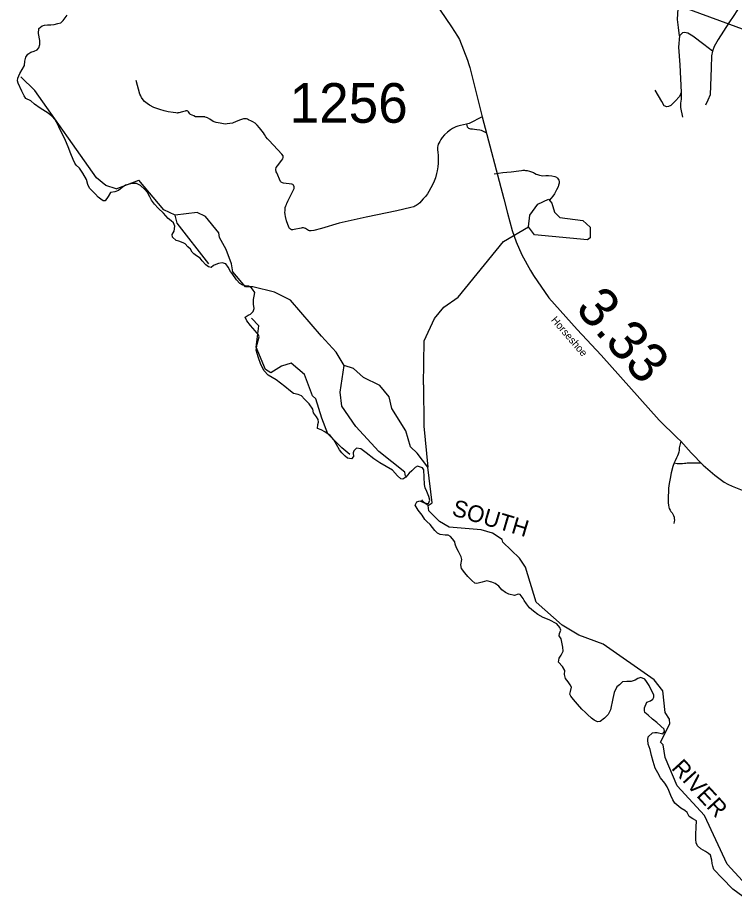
# Model space of a CAD drawing. Extents: x 2093524 to 2270757, y 289120 to 570408.
# Drawn here: x 2108580 to 2117615, y 438190 to 449270 of the extents above; entities that cross this region are included whole.
import ezdxf

# ---------------------------------------------------------------- set-up
doc = ezdxf.new("R2010")
doc.units = 0
for name, color, linetype in [('Exist Boundary Political CountyLine', 7, 'Continuous'), ('Exist Hydrographic Misc Water Feature', 7, 'Continuous'), ('Exist Hydrographic Pond Under 1500 Sq Ft', 7, 'Continuous'), ('Exist Hydrographic River Shore Label', 7, 'Continuous'), ('Exist Road Non-System Type 51', 7, 'Continuous'), ('Exist Road Secondary Mileage Hundredths English Label', 7, 'Continuous'), ('Exist Road Secondary Type 51 Attributed', 7, 'Continuous'), ('Exist Road Secondary Type 51 Label', 7, 'Continuous'), ('Exist Road Secondary Type 51 Number Label', 7, 'Continuous'), ('Exist Utilities Telephone Line', 7, 'Continuous')]:
    doc.layers.add(name, color=color, linetype=linetype)

msp = doc.modelspace()

# ---------------------------------------------------------------- linework, layer by layer
at = {"layer": 'Exist Boundary Political CountyLine'}
for points in [[(2110306, 446916), (2110269, 446967), (2110248, 447010), (2110216, 447065), (2110182, 447108), (2110129, 447153), (2110081, 447180), (2110026, 447180), (2109992, 447170), (2109942, 447157), (2109899, 447129), (2109854, 447091), (2109808, 447073), (2109752, 447063), (2109724, 447013), (2109684, 446962), (2109658, 446962), (2109630, 446982), (2109598, 447007), (2109562, 447046), (2109514, 447094), (2109488, 447119), (2109466, 447164), (2109450, 447227), (2109405, 447309), (2109360, 447372), (2109318, 447408), (2109301, 447433), (2109281, 447481), (2109253, 447554), (2109217, 447641), (2109184, 447719), (2109099, 447894), (2109071, 447952), (2109055, 447983), (2109014, 448028), (2108964, 448064), (2108865, 448129), (2108794, 448178), (2108746, 448220), (2108683, 448250), (2108662, 448283), (2108634, 448344), (2108587, 448445), (2108580, 448473), (2108584, 448507), (2108610, 448564), (2108637, 448615), (2108668, 448666), (2108672, 448719), (2108684, 448772), (2108710, 448810), (2108746, 448835), (2108790, 448849), (2108827, 448864), (2108848, 448887), (2108860, 448932), (2108863, 448983), (2108845, 449071), (2108850, 449132), (2108890, 449168), (2108921, 449173), (2108956, 449177), (2109000, 449178), (2109043, 449183), (2109086, 449195), (2109124, 449206), (2109154, 449234), (2109207, 449302)], [(2110516, 446707), (2110477, 446739), (2110420, 446803), (2110352, 446868), (2110306, 446916)], [(2113700, 443569), (2113684, 443592), (2113623, 443613), (2113591, 443598), (2113551, 443558), (2113516, 443528), (2113475, 443476), (2113438, 443452), (2113411, 443455), (2113370, 443492), (2113304, 443563), (2113228, 443609), (2113145, 443658), (2113071, 443709), (2112975, 443781), (2112906, 443834), (2112853, 443840), (2112818, 443808), (2112811, 443783), (2112816, 443736), (2112789, 443706), (2112739, 443717), (2112710, 443739), (2112668, 443781), (2112640, 443821), (2112601, 443889), (2112566, 443948), (2112519, 444001), (2112453, 444047), (2112407, 444073), (2112362, 444089), (2112364, 444139), (2112373, 444168), (2112370, 444205), (2112346, 444237), (2112310, 444287), (2112301, 444332), (2112254, 444401), (2112197, 444460), (2112161, 444503), (2112115, 444520), (2112058, 444533), (2112019, 444562), (2111950, 444619), (2111840, 444705), (2111738, 444761), (2111688, 444817), (2111646, 444896), (2111616, 444982), (2111589, 445078), (2111602, 445154), (2111627, 445245), (2111618, 445270), (2111573, 445319), (2111518, 445390), (2111470, 445447), (2111447, 445495), (2111487, 445519), (2111516, 445531), (2111551, 445564), (2111561, 445602), (2111553, 445658), (2111553, 445714), (2111563, 445756), (2111570, 445804), (2111542, 445848), (2111522, 445870), (2111495, 445883), (2111467, 445886), (2111418, 445898), (2111380, 445919), (2111340, 445966), (2111287, 446043), (2111265, 446071), (2111235, 446125), (2111205, 446166), (2111157, 446177), (2111111, 446170), (2111080, 446159), (2111049, 446143), (2111022, 446119), (2110988, 446128), (2110952, 446152), (2110908, 446205), (2110880, 446236), (2110834, 446267), (2110803, 446290), (2110779, 446314), (2110761, 446349), (2110728, 446380), (2110694, 446418), (2110669, 446430), (2110611, 446450), (2110580, 446461), (2110534, 446500), (2110527, 446536), (2110554, 446579), (2110562, 446640), (2110544, 446681), (2110516, 446707)], [(2116435, 440949), (2116400, 440938), (2116363, 440918), (2116312, 440899), (2116260, 440899), (2116204, 440896), (2116169, 440857), (2116134, 440833), (2116098, 440763), (2116081, 440684), (2116055, 440541), (2116023, 440482), (2115980, 440437), (2115925, 440397), (2115888, 440390), (2115848, 440414), (2115816, 440437), (2115765, 440482), (2115738, 440511), (2115691, 440552), (2115638, 440615), (2115588, 440673), (2115554, 440713), (2115543, 440740), (2115548, 440774), (2115564, 440828), (2115545, 440859), (2115518, 440897), (2115487, 440939), (2115473, 440987), (2115476, 441039), (2115450, 441088), (2115400, 441143), (2115405, 441194), (2115433, 441231), (2115455, 441281), (2115454, 441334), (2115442, 441396), (2115430, 441438), (2115405, 441477), (2115412, 441504), (2115426, 441547), (2115415, 441579), (2115376, 441626), (2115280, 441679), (2115205, 441706), (2115138, 441746), (2115081, 441785), (2115032, 441828), (2114993, 441881), (2114967, 441923), (2114953, 441948), (2114916, 441998), (2114889, 442001), (2114842, 441985), (2114772, 442000), (2114730, 442022), (2114685, 442056), (2114646, 442101), (2114598, 442135), (2114557, 442154), (2114494, 442170), (2114435, 442152), (2114367, 442135), (2114342, 442141), (2114306, 442172), (2114257, 442224), (2114216, 442269), (2114176, 442326), (2114168, 442372), (2114180, 442438), (2114170, 442472), (2114136, 442541), (2114111, 442587), (2114094, 442630), (2114090, 442661), (2114064, 442700), (2114035, 442730), (2114006, 442744), (2113968, 442746), (2113908, 442752), (2113873, 442772), (2113840, 442804), (2113780, 442879), (2113740, 442919), (2113713, 442943), (2113678, 442996), (2113631, 443061), (2113592, 443123), (2113613, 443163), (2113650, 443179), (2113705, 443152), (2113761, 443146), (2113775, 443186), (2113764, 443234), (2113737, 443296), (2113718, 443340), (2113708, 443385), (2113706, 443478), (2113700, 443569)], [(2117722, 438190), (2117595, 438280), (2117462, 438420), (2117358, 438529), (2117344, 438572), (2117337, 438607), (2117332, 438649), (2117316, 438709), (2117287, 438733), (2117249, 438757), (2117194, 438789), (2117151, 438829), (2117135, 438867), (2117128, 438906), (2117130, 438969), (2117135, 439062), (2117138, 439142), (2117093, 439169), (2117046, 439196), (2117018, 439248), (2116989, 439273), (2116938, 439304), (2116865, 439365), (2116840, 439408), (2116814, 439461), (2116788, 439527), (2116766, 439572), (2116737, 439617), (2116684, 439687), (2116649, 439747), (2116618, 439806), (2116592, 439890), (2116572, 439967), (2116552, 440044), (2116527, 440110), (2116524, 440164), (2116530, 440204), (2116583, 440251), (2116612, 440259), (2116642, 440257), (2116714, 440241), (2116735, 440268), (2116730, 440300), (2116687, 440337), (2116638, 440382), (2116584, 440424), (2116527, 440477), (2116487, 440509), (2116480, 440535), (2116482, 440568), (2116512, 440639), (2116557, 440657), (2116588, 440679), (2116600, 440703), (2116599, 440732), (2116575, 440780), (2116541, 440849), (2116508, 440902), (2116487, 440931), (2116435, 440949)]]:
    msp.add_lwpolyline(points, dxfattribs=at)
at = {"layer": 'Exist Hydrographic Misc Water Feature'}
msp.add_line((2109824, 447111), (2110107, 447220), dxfattribs=at)
for points in [[(2109824, 447111), (2109691, 447153), (2109574, 447250), (2108796, 448349), (2108621, 448523)], [(2110567, 446781), (2110425, 446846), (2110107, 447220)], [(2111453, 445874), (2111294, 446065), (2111277, 446167), (2111210, 446348), (2111126, 446498), (2111117, 446557), (2110950, 446764), (2110842, 446815), (2110567, 446781)], [(2110990, 446166), (2110592, 446679), (2110567, 446781)], [(2113698, 444642), (2113704, 445193), (2113836, 445476), (2113952, 445618), (2114134, 445745), (2114706, 446446), (2115022, 446633)], [(2112412, 445252), (2112020, 445709), (2111819, 445808), (2111544, 445876), (2111453, 445874)], [(2112416, 444218), (2112340, 444462), (2112298, 444503), (2112197, 444770), (2112030, 444912), (2111905, 444875), (2111773, 444792), (2111706, 444833), (2111588, 445117), (2111621, 445382), (2111528, 445481)], [(2112697, 444882), (2112596, 445054), (2112412, 445252)], [(2113469, 443490), (2113461, 443541), (2113135, 443800), (2112842, 444115), (2112666, 444371), (2112648, 444548), (2112697, 444882)], [(2113753, 443601), (2113618, 443778), (2113534, 443858), (2113476, 444059), (2113299, 444342), (2113265, 444490), (2113148, 444633), (2112940, 444733), (2112814, 444847), (2112697, 444882)], [(2113698, 444642), (2113699, 444121), (2113753, 443601)], [(2112770, 443762), (2112668, 443846), (2112492, 444023), (2112416, 444218)], [(2113754, 443119), (2113804, 443154), (2113753, 443601)], [(2113754, 443119), (2113696, 443159), (2113676, 443192)], [(2117716, 438388), (2117524, 438595), (2117238, 439211), (2116895, 439585), (2116743, 439943), (2116717, 440100), (2116684, 440134), (2116800, 440368), (2116799, 440424), (2116741, 440507), (2116713, 440783), (2116606, 440923), (2115962, 441372), (2115653, 441486), (2115444, 441609), (2115118, 441901), (2114982, 442340), (2114907, 442456), (2114698, 442657), (2114689, 442690), (2114565, 442771), (2114422, 442813), (2114022, 442844), (2113898, 442919), (2113763, 443053), (2113754, 443119)]]:
    msp.add_lwpolyline(points, dxfattribs=at)
at = {"layer": 'Exist Hydrographic Pond Under 1500 Sq Ft'}
msp.add_lwpolyline([(2115022, 446633), (2115038, 446780), (2115137, 446916), (2115271, 446982), (2115313, 446932), (2115346, 446817), (2115413, 446750), (2115705, 446711), (2115798, 446627), (2115798, 446493), (2115765, 446467), (2115097, 446533), (2115022, 446633)], dxfattribs=at)
at = {"layer": 'Exist Road Non-System Type 51'}
for points in [[(2116922, 449040), (2116909, 449147), (2116896, 449247), (2116913, 449527), (2116935, 449959), (2116949, 450289), (2116966, 450389)], [(2118009, 450000), (2117954, 449857), (2117864, 449708), (2117761, 449537), (2117610, 449298), (2117545, 449203), (2117410, 448992), (2117362, 448904), (2117339, 448847)], [(2117339, 448847), (2117230, 448930), (2117091, 449038), (2117027, 449073), (2116987, 449083), (2116962, 449078), (2116922, 449040)], [(2116922, 449040), (2116909, 448899), (2116927, 448673), (2116946, 448326)], [(2117339, 448847), (2117327, 448789), (2117323, 448636), (2117310, 448296), (2117281, 448229), (2117253, 448165)], [(2111926, 447526), (2111913, 447550), (2111750, 447719), (2111729, 447740), (2111711, 447766), (2111694, 447798), (2111680, 447819), (2111629, 447882), (2111602, 447916), (2111584, 447931), (2111573, 447939), (2111545, 447955), (2111529, 447964), (2111493, 447982), (2111480, 447989), (2111464, 447993), (2111444, 447993), (2111426, 447992), (2111391, 447982), (2111335, 447960), (2111289, 447938), (2111256, 447933), (2111222, 447930), (2111198, 447928), (2111133, 447938), (2111085, 447949), (2111047, 447961), (2111002, 447990), (2110974, 448005), (2110960, 448011), (2110946, 448015), (2110940, 448017), (2110932, 448020), (2110926, 448020), (2110892, 448020), (2110874, 448021), (2110842, 448017), (2110832, 448018), (2110822, 448020), (2110804, 448030), (2110783, 448039), (2110761, 448049), (2110751, 448057), (2110733, 448084), (2110728, 448090), (2110718, 448094), (2110712, 448096), (2110708, 448096), (2110700, 448094), (2110692, 448092), (2110661, 448083), (2110611, 448070), (2110601, 448068), (2110591, 448066), (2110575, 448069), (2110541, 448073), (2110479, 448083), (2110430, 448096), (2110372, 448113), (2110324, 448128), (2110299, 448138), (2110245, 448167), (2110214, 448186), (2110182, 448213), (2110162, 448233), (2110143, 448261), (2110137, 448271), (2110132, 448284), (2110122, 448306), (2110075, 448477)], [(2116946, 448326), (2116925, 448275), (2116868, 448216), (2116815, 448164), (2116785, 448150), (2116764, 448147), (2116732, 448157), (2116700, 448214), (2116617, 448354)], [(2116946, 448326), (2116946, 448240), (2116935, 448190), (2116935, 448137), (2116962, 448016)], [(2114434, 448017), (2114272, 447936), (2114239, 447925)], [(2114239, 447925), (2114161, 447910), (2114131, 447901), (2114104, 447892), (2114081, 447881), (2114063, 447871), (2114039, 447855), (2114001, 447825), (2113963, 447791), (2113934, 447758), (2113917, 447734), (2113901, 447709), (2113890, 447688), (2113883, 447673), (2113877, 447654), (2113875, 447635), (2113875, 447602), (2113878, 447572), (2113881, 447531), (2113883, 447493), (2113883, 447457), (2113882, 447433), (2113878, 447388), (2113870, 447338), (2113861, 447303), (2113846, 447250), (2113832, 447210), (2113812, 447163), (2113791, 447123), (2113764, 447078), (2113746, 447050), (2113720, 447016), (2113693, 446985), (2113669, 446957), (2113649, 446935), (2113630, 446917), (2113606, 446900), (2113587, 446891), (2113574, 446886), (2113538, 446878), (2113361, 446836), (2112972, 446752), (2112633, 446677), (2112411, 446610), (2112314, 446586), (2112281, 446581), (2112269, 446581), (2112259, 446583), (2112246, 446587), (2112208, 446610), (2112196, 446616), (2112184, 446619), (2112176, 446619), (2112168, 446619), (2112154, 446617), (2112068, 446599), (2112050, 446595), (2112042, 446596), (2112034, 446596), (2112022, 446602), (2112008, 446612), (2111998, 446626), (2111972, 446709), (2111959, 446761), (2111954, 446789), (2111950, 446819), (2111951, 446835), (2111953, 446859), (2111955, 446875), (2111962, 446897), (2111968, 446915), (2111974, 446929), (2111977, 446935), (2111985, 446955), (2112060, 447097), (2112064, 447107), (2112066, 447115), (2112066, 447121), (2112066, 447129), (2112065, 447139), (2112063, 447147), (2112061, 447151), (2112059, 447155), (2112057, 447159), (2112055, 447161), (2112049, 447167), (2112039, 447170), (2111933, 447184), (2111920, 447188), (2111904, 447194), (2111894, 447204), (2111846, 447313), (2111840, 447327), (2111835, 447354), (2111841, 447379), (2111856, 447403), (2111913, 447474), (2111922, 447488), (2111928, 447506), (2111926, 447526)], [(2114239, 447925), (2114249, 447895), (2114256, 447884), (2114264, 447876), (2114275, 447871), (2114291, 447869), (2114315, 447866), (2114339, 447864), (2114369, 447860), (2114405, 447856), (2114425, 447850), (2114484, 447821)], [(2114587, 447301), (2114697, 447318), (2114747, 447322), (2114803, 447327), (2114898, 447340), (2114933, 447344), (2114950, 447345), (2114969, 447345), (2114984, 447344), (2115002, 447341), (2115031, 447333), (2115057, 447326), (2115081, 447316), (2115097, 447308), (2115116, 447298), (2115133, 447291), (2115157, 447283), (2115180, 447279), (2115201, 447277), (2115237, 447278), (2115273, 447278), (2115315, 447274), (2115353, 447265), (2115371, 447257), (2115386, 447245), (2115395, 447233), (2115402, 447221), (2115406, 447203), (2115406, 447181), (2115400, 447157), (2115393, 447137), (2115375, 447099), (2115346, 447047), (2115328, 447019), (2115286, 446968)], [(2116940, 443931), (2116920, 443845), (2116917, 443815), (2116913, 443791), (2116907, 443766), (2116898, 443746), (2116886, 443719), (2116868, 443684), (2116855, 443658)], [(2116855, 443658), (2116839, 443609), (2116820, 443530), (2116805, 443460), (2116794, 443396), (2116786, 443336), (2116783, 443289), (2116781, 443241), (2116782, 443193), (2116782, 443154), (2116784, 443122), (2116789, 443096), (2116795, 443082), (2116805, 443062), (2116816, 443045), (2116830, 443028), (2116840, 443011), (2116848, 442992), (2116854, 442972), (2116858, 442953), (2116859, 442935), (2116857, 442918), (2116853, 442892)], [(2116855, 443658), (2116893, 443649), (2116917, 443647), (2116933, 443647), (2116959, 443649), (2116985, 443652), (2117001, 443654), (2117021, 443656), (2117039, 443658), (2117063, 443658), (2117103, 443657), (2117143, 443655), (2117191, 443658)]]:
    msp.add_lwpolyline(points, dxfattribs=at)
at = {"layer": 'Exist Road Secondary Type 51 Attributed'}
msp.add_lwpolyline([(2113756, 449590), (2114051, 449155), (2114126, 449035), (2114150, 448995), (2114250, 448735), (2114269, 448677), (2114279, 448639), (2114434, 448017), (2114708, 446986), (2114755, 446805), (2114815, 446584), (2114863, 446444), (2114938, 446281), (2115044, 446082), (2115081, 446019), (2115276, 445738), (2115632, 445337), (2115937, 445016), (2116668, 444195), (2116895, 443974), (2116940, 443931), (2117069, 443784), (2117223, 443626), (2117368, 443500), (2117435, 443450), (2117488, 443415), (2117534, 443387), (2117585, 443361), (2117736, 443302)], dxfattribs=at)
at = {"layer": 'Exist Utilities Telephone Line'}
msp.add_lwpolyline([(2116384, 449622), (2117759, 449111), (2119507, 448455), (2120801, 447976), (2121608, 447672), (2122409, 447306), (2122884, 447086), (2124451, 446364), (2125354, 445949), (2126552, 445410), (2126987, 445313), (2127955, 445093), (2129204, 444813), (2130188, 444594), (2130989, 444410), (2131934, 444849), (2132315, 445024), (2132365, 445038), (2132407, 445047), (2134257, 445245)], dxfattribs=at)

# ---------------------------------------------------------------- texts
at = {"layer": 'Exist Hydrographic River Shore Label'}
for s, rotation, p in [('SOUTH', 343.4638, (2114043, 442999)), ('RIVER', 312.5041, (2116811, 439801))]:
    msp.add_text(s, height=210, rotation=rotation, dxfattribs=at).set_placement(p)
at = {"layer": 'Exist Road Secondary Mileage Hundredths English Label'}
msp.add_text('3.33', height=500, rotation=311.6523, dxfattribs=at).set_placement((2115596, 445593))
at = {"layer": 'Exist Road Secondary Type 51 Label'}
msp.add_text('Horseshoe', height=95, rotation=310.8578, dxfattribs=at).set_placement((2115299, 445453))
at = {"layer": 'Exist Road Secondary Type 51 Number Label'}
msp.add_text('1256', height=500, dxfattribs=at).set_placement((2112010, 447944))

doc.saveas('drawing.dxf')
